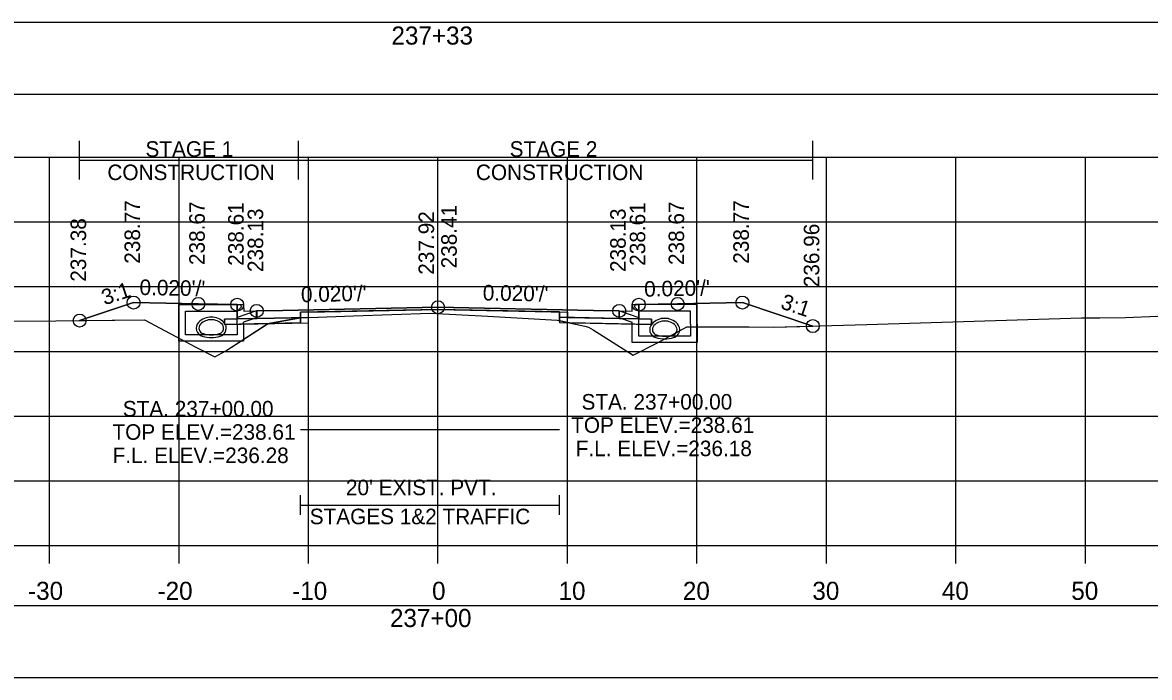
# Model space of a CAD drawing. Extents: x 1369627 to 1374022, y 380035 to 398173.
# Drawn here: x 1372066.4 to 1372153.5, y 388844.4 to 388895 of the extents above; entities that cross this region are included whole.
import ezdxf

# ---------------------------------------------------------------- set-up
doc = ezdxf.new("R2010")
doc.units = 0
for name, color, linetype in [('Default', 7, 'Continuous'), ('R_Alt Surface', 7, 'Continuous'), ('R_Axis', 7, 'Continuous'), ('R_Axis Annot', 7, 'Continuous'), ('R_Drive', 7, 'Continuous'), ('R_Exist Surface', 7, 'Continuous'), ('R_Fin Surface', 7, 'Continuous'), ('R_Grid', 7, 'Continuous'), ('R_MOT', 7, 'Continuous'), ('R_No Plot', 7, 'Continuous'), ('R_Water', 7, 'Continuous'), ('R_Water Annot', 7, 'Continuous'), ('R_Xsect Elev', 7, 'Continuous'), ('R_Xsect Slope', 7, 'Continuous'), ('T_Vehicle Path Rt', 7, 'Continuous')]:
    doc.layers.add(name, color=color, linetype=linetype)

msp = doc.modelspace()

# ---------------------------------------------------------------- linework, layer by layer
at = {"layer": 'Default'}
for p, q in [((1372087.917, 388856.995), (1372087.917, 388858.495)), ((1372107.917, 388856.995), (1372107.917, 388858.495)), ((1372087.917, 388857.745), (1372107.917, 388857.745))]:
    msp.add_line(p, q, dxfattribs=at)
for points in [[(1371948.53, 388889.5), (1372248.53, 388889.5), (1372248.53, 388895.022), (1371948.53, 388895.022)], [(1372083.02, 388873.227), (1372083.52, 388873.227), (1372083.53, 388872.727), (1372084.53, 388872.747), (1372084.53, 388872.16), (1372083.03, 388872.13)], [(1372113.53, 388872.727), (1372113.54, 388873.227), (1372114.04, 388873.227), (1372114.03, 388872.13), (1372112.53, 388872.16), (1372112.53, 388872.747)], [(1371948.53, 388844.423), (1372248.53, 388844.423), (1372248.53, 388849.945), (1371948.53, 388849.945)]]:
    msp.add_lwpolyline(points, close=True, dxfattribs=at)
at = {"layer": 'R_Alt Surface'}
msp.add_lwpolyline([(1372083.03, 388873.228), (1372083.03, 388872.13), (1372084.53, 388872.16), (1372087.917, 388872.228), (1372087.917, 388872.645), (1372098.53, 388872.857), (1372107.917, 388872.669), (1372107.917, 388872.252), (1372112.53, 388872.16), (1372114.03, 388872.13), (1372114.031, 388873.228)], dxfattribs=at)
for points in [[(1372082.03, 388872.11), (1372083.03, 388872.13), (1372084.53, 388872.16), (1372087.917, 388872.228), (1372087.917, 388871.811), (1372082.03, 388871.693)], [(1372115.03, 388872.11), (1372114.03, 388872.13), (1372112.53, 388872.16), (1372107.917, 388872.252), (1372107.917, 388871.836), (1372115.03, 388871.693)]]:
    msp.add_lwpolyline(points, close=True, dxfattribs=at)
at = {"layer": 'R_Axis'}
for p, q in [((1371948.53, 388854.617), (1372248.53, 388854.617)), ((1372068.53, 388853.217), (1372068.53, 388854.617)), ((1372078.53, 388853.217), (1372078.53, 388854.617)), ((1372088.53, 388853.217), (1372088.53, 388854.617)), ((1372098.53, 388853.217), (1372098.53, 388854.617)), ((1372108.53, 388853.217), (1372108.53, 388854.617)), ((1372118.53, 388853.217), (1372118.53, 388854.617)), ((1372128.53, 388853.217), (1372128.53, 388854.617)), ((1372138.53, 388853.217), (1372138.53, 388854.617)), ((1372148.53, 388853.217), (1372148.53, 388854.617))]:
    msp.add_line(p, q, dxfattribs=at)
at = {"layer": 'R_Drive'}
for centre, radius, start, end in [((1372080.507, 388871.409), 0.646, 136.35152, 253.95293), ((1372080.507, 388871.407), 0.646, 136.35152, 253.95293), ((1372081.02, 388870.92), 1.354, 43.64848, 136.35152), ((1372081.02, 388870.918), 1.354, 43.64848, 136.35152), ((1372080.507, 388871.409), 0.438, 136.35152, 253.95293), ((1372080.507, 388871.407), 0.438, 136.35152, 253.95293), ((1372081.02, 388870.92), 1.146, 43.64848, 136.35152), ((1372081.02, 388870.918), 1.146, 43.64848, 136.35152), ((1372081.532, 388871.409), 0.438, 286.04707, 43.64848), ((1372081.532, 388871.407), 0.438, 286.04707, 43.64848), ((1372081.532, 388871.409), 0.646, 286.04707, 43.64848), ((1372081.532, 388871.407), 0.646, 286.04707, 43.64848), ((1372081.02, 388873.191), 2.5, 253.95293, 286.04707), ((1372081.02, 388873.188), 2.5, 253.95293, 286.04707), ((1372081.02, 388873.191), 2.292, 253.95293, 286.04707), ((1372081.02, 388873.188), 2.292, 253.95293, 286.04707)]:
    msp.add_arc(centre, radius, start, end, dxfattribs=at)
at = {"layer": 'R_Exist Surface'}
msp.add_lwpolyline([(1372065.654, 388871.953), (1372069.025, 388871.976), (1372075.86, 388872.059), (1372079.823, 388869.939), (1372081.283, 388869.194), (1372082.14, 388869.67), (1372085.33, 388871.728), (1372085.503, 388871.766), (1372087.897, 388872.213), (1372092.015, 388872.356), (1372097.917, 388872.57), (1372102.377, 388872.329), (1372107.726, 388872.026), (1372109.868, 388871.56), (1372110.157, 388871.491), (1372110.506, 388871.287), (1372113.593, 388869.336), (1372115.537, 388870.309), (1372117.758, 388871.503), (1372122.576, 388871.51), (1372124.435, 388871.482), (1372131.663, 388871.699), (1372148.238, 388872.201), (1372149.635, 388872.214), (1372151.626, 388872.243), (1372154.135, 388872.347)], dxfattribs=at)
at = {"layer": 'R_Fin Surface'}
msp.add_lwpolyline([(1372070.854, 388871.998), (1372075.02, 388873.387), (1372080.02, 388873.287), (1372083.02, 388873.227), (1372083.52, 388873.227), (1372083.53, 388872.727), (1372084.53, 388872.747), (1372086.53, 388872.787), (1372098.53, 388873.027), (1372110.53, 388872.787), (1372112.53, 388872.747), (1372113.53, 388872.727), (1372113.54, 388873.227), (1372114.04, 388873.227), (1372117.04, 388873.287), (1372122.04, 388873.387), (1372127.481, 388871.573)], dxfattribs=at)
at = {"layer": 'R_Grid'}
for p, q in [((1371948.53, 388884.617), (1372248.53, 388884.617)), ((1372068.53, 388854.617), (1372068.53, 388884.617)), ((1372078.53, 388854.617), (1372078.53, 388884.617)), ((1372088.53, 388854.617), (1372088.53, 388884.617)), ((1372098.53, 388854.617), (1372098.53, 388884.617)), ((1372108.53, 388854.617), (1372108.53, 388884.617)), ((1372118.53, 388854.617), (1372118.53, 388884.617)), ((1372128.53, 388854.617), (1372128.53, 388884.617)), ((1372138.53, 388854.617), (1372138.53, 388884.617)), ((1372148.53, 388854.617), (1372148.53, 388884.617)), ((1371948.53, 388879.617), (1372248.53, 388879.617)), ((1371948.53, 388874.617), (1372248.53, 388874.617)), ((1371948.53, 388869.617), (1372248.53, 388869.617)), ((1371948.53, 388864.617), (1372248.53, 388864.617)), ((1371948.53, 388859.617), (1372248.53, 388859.617)), ((1371948.53, 388854.617), (1372248.53, 388854.617))]:
    msp.add_line(p, q, dxfattribs=at)
at = {"layer": 'R_MOT'}
for p, q in [((1372070.854, 388882.894), (1372070.854, 388885.894)), ((1372087.766, 388882.894), (1372087.766, 388885.894)), ((1372127.481, 388882.894), (1372127.481, 388885.894)), ((1372070.854, 388884.394), (1372127.481, 388884.394))]:
    msp.add_line(p, q, dxfattribs=at)
at = {"layer": 'R_No Plot'}
for points in [[(1372083.02, 388873.227), (1372083.03, 388872.13), (1372084.53, 388872.16), (1372088.53, 388872.24), (1372088.53, 388872.657), (1372098.53, 388872.857), (1372108.53, 388872.657), (1372108.53, 388872.24), (1372112.53, 388872.16), (1372114.03, 388872.13), (1372114.04, 388873.227)], [(1372087.917, 388863.57), (1372107.917, 388863.57)]]:
    msp.add_lwpolyline(points, dxfattribs=at)
for points in [[(1372098.53, 388873.027), (1372086.53, 388872.787), (1372084.53, 388872.747), (1372084.53, 388872.16), (1372088.53, 388872.24), (1372088.53, 388872.657), (1372098.53, 388872.857), (1372108.53, 388872.657), (1372108.53, 388872.24), (1372112.53, 388872.16), (1372112.53, 388872.747), (1372110.53, 388872.787)], [(1372088.53, 388872.24), (1372084.53, 388872.16), (1372083.03, 388872.13), (1372082.03, 388872.11), (1372082.03, 388871.693), (1372088.53, 388871.823)], [(1372108.53, 388872.24), (1372112.53, 388872.16), (1372114.03, 388872.13), (1372115.03, 388872.11), (1372115.03, 388871.693), (1372108.53, 388871.823)]]:
    msp.add_lwpolyline(points, close=True, dxfattribs=at)
for centre in [(1372075.02, 388873.387), (1372080.02, 388873.287), (1372083.02, 388873.227), (1372084.53, 388872.747), (1372098.53, 388873.027), (1372112.53, 388872.747), (1372114.04, 388873.227), (1372117.04, 388873.287), (1372122.04, 388873.387), (1372070.854, 388871.998), (1372127.481, 388871.573)]:
    msp.add_circle(centre, 0.5, dxfattribs=at)
at = {"layer": 'R_Water'}
for p, q in [((1372078.52, 388873.227), (1372083.27, 388873.227)), ((1372078.52, 388871.727), (1372078.52, 388873.227)), ((1372083.352, 388873.062), (1372083.27, 388873.227)), ((1372113.707, 388873.062), (1372113.79, 388873.227)), ((1372118.54, 388873.227), (1372113.79, 388873.227)), ((1372118.54, 388871.727), (1372118.54, 388873.227)), ((1372079.02, 388871.727), (1372079.02, 388872.727)), ((1372079.02, 388872.727), (1372083.02, 388872.727)), ((1372083.352, 388873.062), (1372083.02, 388872.727)), ((1372084.52, 388872.747), (1372083.02, 388872.227)), ((1372112.54, 388872.747), (1372114.04, 388872.227)), ((1372113.707, 388873.062), (1372114.04, 388872.727)), ((1372118.04, 388872.727), (1372114.04, 388872.727)), ((1372118.04, 388871.727), (1372118.04, 388872.727)), ((1372083.02, 388871.727), (1372083.02, 388872.227)), ((1372084.52, 388872.218), (1372083.52, 388871.871)), ((1372083.52, 388871.727), (1372083.52, 388871.871)), ((1372112.54, 388872.218), (1372113.54, 388871.871)), ((1372113.54, 388871.727), (1372113.54, 388871.871)), ((1372114.04, 388871.727), (1372114.04, 388872.227))]:
    msp.add_line(p, q, dxfattribs=at)
for points in [[(1372084.52, 388872.218), (1372084.52, 388872.747)], [(1372112.54, 388872.218), (1372112.54, 388872.747)], [(1372083.52, 388871.727), (1372083.52, 388870.397), (1372081.02, 388870.397), (1372078.52, 388870.397), (1372078.52, 388871.727)], [(1372083.02, 388871.727), (1372083.02, 388870.897), (1372081.02, 388870.897), (1372079.02, 388870.897), (1372079.02, 388871.727)], [(1372118.54, 388871.727), (1372118.54, 388870.294), (1372116.04, 388870.294), (1372113.54, 388870.294), (1372113.54, 388871.727)], [(1372118.04, 388871.727), (1372118.04, 388870.794), (1372116.04, 388870.794), (1372114.04, 388870.794), (1372114.04, 388871.727)]]:
    msp.add_lwpolyline(points, dxfattribs=at)
at = {"layer": 'R_Water Annot'}
for centre, radius, start, end in [((1372115.527, 388871.307), 0.646, 136.35152, 253.95293), ((1372115.527, 388871.304), 0.646, 136.35152, 253.95293), ((1372116.04, 388870.818), 1.354, 43.64848, 136.35152), ((1372116.04, 388870.815), 1.354, 43.64848, 136.35152), ((1372115.527, 388871.307), 0.438, 136.35152, 253.95293), ((1372115.527, 388871.304), 0.438, 136.35152, 253.95293), ((1372116.04, 388870.818), 1.146, 43.64848, 136.35152), ((1372116.04, 388870.815), 1.146, 43.64848, 136.35152), ((1372116.552, 388871.307), 0.438, 286.04707, 43.64848), ((1372116.552, 388871.304), 0.438, 286.04707, 43.64848), ((1372116.552, 388871.307), 0.646, 286.04707, 43.64848), ((1372116.552, 388871.304), 0.646, 286.04707, 43.64848), ((1372116.04, 388873.088), 2.5, 253.95293, 286.04707), ((1372116.04, 388873.086), 2.5, 253.95293, 286.04707), ((1372116.04, 388873.088), 2.292, 253.95293, 286.04707), ((1372116.04, 388873.086), 2.292, 253.95293, 286.04707)]:
    msp.add_arc(centre, radius, start, end, dxfattribs=at)
at = {"layer": 'R_Xsect Elev'}
msp.add_line((1372098.53, 388872.537), (1372098.53, 388882.537), dxfattribs=at)
at = {"layer": 'T_Vehicle Path Rt'}
for p, q in [((1372083.03, 388872.13), (1372083.02, 388873.227)), ((1372114.04, 388873.227), (1372114.03, 388872.13)), ((1372085.487, 388871.763), (1372082.03, 388871.693)), ((1372085.115, 388871.589), (1372085.33, 388871.728)), ((1372085.33, 388871.728), (1372085.487, 388871.763)), ((1372085.503, 388871.763), (1372087.917, 388871.811)), ((1372087.917, 388872.228), (1372087.917, 388872.214)), ((1372087.917, 388871.811), (1372087.917, 388872.214)), ((1372107.917, 388871.985), (1372107.917, 388872.252)), ((1372108.671, 388871.821), (1372107.917, 388871.985)), ((1372107.917, 388871.985), (1372107.917, 388871.836)), ((1372107.917, 388871.836), (1372108.671, 388871.821)), ((1372108.671, 388871.821), (1372109.868, 388871.56))]:
    msp.add_line(p, q, dxfattribs=at)
for points in [[(1372083.02, 388873.227), (1372080.02, 388873.287), (1372075.02, 388873.387), (1372070.854, 388871.998)], [(1372127.481, 388871.573), (1372122.04, 388873.387), (1372117.04, 388873.287), (1372114.04, 388873.227)], [(1372107.917, 388872.252), (1372107.917, 388872.669), (1372098.53, 388872.857), (1372087.917, 388872.645), (1372087.917, 388872.228)], [(1372087.917, 388872.214), (1372092.015, 388872.356), (1372097.917, 388872.57), (1372102.377, 388872.329), (1372107.726, 388872.026), (1372107.917, 388871.985)], [(1372070.854, 388871.998), (1372075.86, 388872.059), (1372079.823, 388869.939), (1372081.283, 388869.194), (1372082.14, 388869.67), (1372085.115, 388871.589)], [(1372082.03, 388871.693), (1372082.03, 388872.11), (1372083.03, 388872.13)], [(1372087.917, 388872.214), (1372087.897, 388872.213), (1372085.503, 388871.766)], [(1372085.503, 388871.766), (1372085.503, 388871.763)], [(1372114.03, 388872.13), (1372115.03, 388872.11), (1372115.03, 388871.693), (1372108.671, 388871.821)], [(1372109.868, 388871.56), (1372110.157, 388871.491), (1372110.506, 388871.287), (1372113.593, 388869.336), (1372115.537, 388870.309), (1372117.758, 388871.503), (1372122.576, 388871.51), (1372124.435, 388871.482), (1372127.481, 388871.573)]]:
    msp.add_lwpolyline(points, dxfattribs=at)

# ---------------------------------------------------------------- texts
at = {"layer": 'R_Axis Annot'}
for s, height, p in [('237+33', 1.4, (1372094.936, 388893.317)), ("20' EXIST. PVT.", 1.2, (1372091.42, 388858.503)), ('STAGES 1&2 TRAFFIC', 1.2, (1372088.624, 388856.263)), ('-30', 1.4, (1372066.871, 388850.417)), ('-20', 1.4, (1372076.871, 388850.417)), ('-10', 1.4, (1372087.268, 388850.417)), ('0', 1.4, (1372098.072, 388850.417)), ('10', 1.4, (1372107.841, 388850.417)), ('20', 1.4, (1372117.444, 388850.417)), ('30', 1.4, (1372127.444, 388850.417)), ('40', 1.4, (1372137.444, 388850.417)), ('50', 1.4, (1372147.444, 388850.417)), ('237+00', 1.4, (1372094.82, 388848.317))]:
    msp.add_text(s, height=height, dxfattribs=at).set_placement(p)
at = {"layer": 'R_MOT'}
for s, p in [('STAGE 1', (1372075.94, 388884.65)), ('STAGE 2', (1372104.063, 388884.65)), ('CONSTRUCTION', (1372072.996, 388882.85)), ('CONSTRUCTION', (1372101.46, 388882.85))]:
    msp.add_text(s, height=1.2, dxfattribs=at).set_placement(p)
at = {"layer": 'R_Water Annot'}
for s, p in [('STA. 237+00.00', (1372109.616, 388865.12)), ('STA. 237+00.00', (1372074.187, 388864.587)), ('TOP ELEV.=238.61', (1372108.818, 388863.32)), ('TOP ELEV.=238.61', (1372073.389, 388862.787)), ('F.L. ELEV.=236.28', (1372073.398, 388860.987)), ('F.L. ELEV.=236.18', (1372109.167, 388861.52))]:
    msp.add_text(s, height=1.2, dxfattribs=at).set_placement(p)
at = {"layer": 'R_Xsect Elev'}
for s, p in [('238.77', (1372075.52, 388876.387)), ('238.67', (1372080.52, 388876.287)), ('238.61', (1372083.52, 388876.227)), ('238.61', (1372114.54, 388876.227)), ('238.67', (1372117.54, 388876.287)), ('238.77', (1372122.54, 388876.387)), ('238.13', (1372085.03, 388875.747)), ('237.92', (1372098.23, 388875.537)), ('238.41', (1372099.981, 388876.027)), ('238.13', (1372113.03, 388875.747)), ('237.38', (1372071.354, 388874.998)), ('236.96', (1372127.981, 388874.573))]:
    msp.add_text(s, height=1.2, rotation=90, dxfattribs=at).set_placement(p)
at = {"layer": 'R_Xsect Slope'}
for s, rotation, p in [("0.020'/'", 358.85424, (1372075.47, 388873.978)), ("0.020'/'", 1.14576, (1372114.466, 388873.835)), ('3:1', 18.43323, (1372072.779, 388873.167)), ("0.020'/'", 1.14576, (1372087.956, 388873.415)), ("0.020'/'", 358.85424, (1372101.98, 388873.558)), ('3:1', 341.56677, (1372124.918, 388872.954))]:
    msp.add_text(s, height=1.2, rotation=rotation, dxfattribs=at).set_placement(p)

doc.saveas('drawing.dxf')
